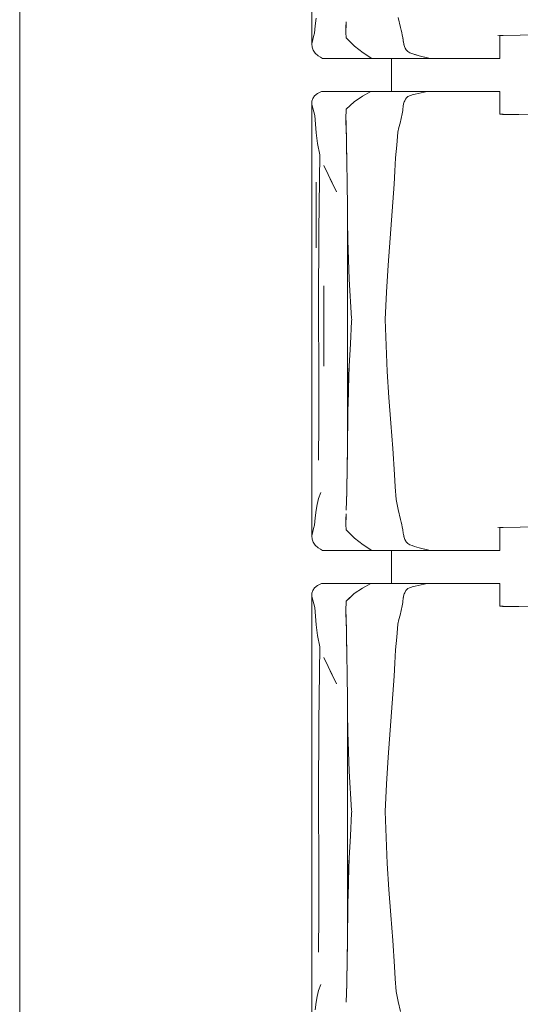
# Model space of a CAD drawing. Header units: millimetres. Extents: x 2 to 902, y -447 to 199.
# Tile 771 of 1056: x 32.79 to 34.01, y 158.53 to 160.93. Entities that reach past the tile are written whole.
import ezdxf

# ---------------------------------------------------------------- set-up
doc = ezdxf.new("R2010")
doc.units = ezdxf.units.MM
doc.header["$MEASUREMENT"] = 0
doc.layers.add('IFC-Elemento de mobília-Contorno', color=152, linetype='Continuous', lineweight=5)
doc.layers.add('IFC-Laje-Contorno', color=134, linetype='Continuous', lineweight=5)

msp = doc.modelspace()

# ---------------------------------------------------------------- linework, layer by layer
at = {"layer": 'IFC-Elemento de mobília-Contorno', "color": 7, "lineweight": 5}
for p, q in [((33.4996, 161.208), (33.4997, 160.8734)), ((33.508, 160.9174), (33.5101, 160.9356)), ((33.5829, 160.9142), (33.5833, 160.9271)), ((33.7104, 160.9373), (33.7157, 160.9127)), ((33.506, 160.8993), (33.508, 160.9174)), ((33.5824, 160.9012), (33.5829, 160.9142)), ((33.5825, 160.9037), (33.583, 160.9197)), ((33.5825, 160.9037), (33.5825, 160.9032)), ((33.583, 160.9197), (33.5832, 160.9227)), ((33.7157, 160.9127), (33.7172, 160.9066)), ((33.7172, 160.9066), (33.7187, 160.9006)), ((33.4997, 160.8734), (33.5018, 160.8836)), ((33.5018, 160.8836), (33.5039, 160.8914)), ((33.5039, 160.8914), (33.506, 160.8993)), ((33.5824, 160.9012), (33.5836, 160.8878)), ((33.5836, 160.8878), (33.5936, 160.8776)), ((33.7187, 160.9006), (33.7201, 160.8945)), ((33.7201, 160.8945), (33.7216, 160.8885)), ((33.7216, 160.8885), (33.7229, 160.8765)), ((33.7216, 160.8885), (33.7222, 160.8825)), ((33.7216, 160.8885), (33.7219, 160.8855)), ((33.7222, 160.8825), (33.7226, 160.8795)), ((33.7222, 160.8825), (33.7229, 160.8765)), ((33.7226, 160.8795), (33.7229, 160.8765)), ((33.9532, 160.8938), (34.0079, 160.8946)), ((33.958, 160.8934), (33.9624, 160.8934)), ((33.958, 160.8638), (33.958, 160.8934)), ((33.9624, 160.8934), (33.9664, 160.8934)), ((34.0077, 160.8946), (34.0349, 160.8951)), ((33.4997, 160.8734), (33.5, 160.8652)), ((33.5, 160.8652), (33.5028, 160.8578)), ((33.5028, 160.8578), (33.5077, 160.8507)), ((33.5936, 160.8776), (33.6037, 160.8673)), ((33.6037, 160.8673), (33.6248, 160.8517)), ((33.7229, 160.8765), (33.7236, 160.874)), ((33.7236, 160.874), (33.725, 160.869)), ((33.7236, 160.874), (33.7243, 160.8715)), ((33.7243, 160.8715), (33.725, 160.869)), ((33.725, 160.869), (33.7256, 160.8665)), ((33.7256, 160.8665), (33.7266, 160.8645)), ((33.7266, 160.8645), (33.7276, 160.8624)), ((33.7276, 160.8624), (33.7295, 160.8583)), ((33.7276, 160.8624), (33.7286, 160.8604)), ((33.7295, 160.8583), (33.734, 160.8547)), ((33.734, 160.8547), (33.7362, 160.8529)), ((33.958, 160.8374), (33.958, 160.8638)), ((33.5077, 160.8507), (33.5154, 160.8439)), ((33.5154, 160.8439), (33.5207, 160.8407)), ((33.5207, 160.8407), (33.526, 160.8374)), ((33.526, 160.8374), (33.6457, 160.8374)), ((33.6248, 160.8517), (33.6457, 160.8374)), ((33.6457, 160.8374), (33.7281, 160.8374)), ((33.6941, 160.7574), (33.6941, 160.8374)), ((33.7281, 160.8374), (33.7881, 160.8374)), ((33.7362, 160.8529), (33.7384, 160.8511)), ((33.7384, 160.8511), (33.7611, 160.8441)), ((33.7498, 160.8476), (33.7611, 160.8441)), ((33.7498, 160.8476), (33.7555, 160.8459)), ((33.7611, 160.8441), (33.7814, 160.8391)), ((33.7611, 160.8441), (33.7679, 160.8424)), ((33.7679, 160.8424), (33.7746, 160.8408)), ((33.7814, 160.8391), (33.7881, 160.8374)), ((33.7881, 160.8374), (33.7921, 160.8374)), ((33.7921, 160.8374), (33.796, 160.8374)), ((33.796, 160.8374), (33.7998, 160.8374)), ((33.7998, 160.8374), (33.8037, 160.8374)), ((33.8037, 160.8374), (33.8075, 160.8374)), ((33.8075, 160.8374), (33.8113, 160.8374)), ((33.8113, 160.8374), (33.8152, 160.8374)), ((33.8152, 160.8374), (33.8191, 160.8374)), ((33.8191, 160.8374), (33.823, 160.8374)), ((33.823, 160.8374), (33.827, 160.8374)), ((33.827, 160.8374), (33.8311, 160.8374)), ((33.8311, 160.8374), (33.8354, 160.8374)), ((33.8354, 160.8374), (33.8397, 160.8374)), ((33.8397, 160.8374), (33.844, 160.8374)), ((33.844, 160.8374), (33.8484, 160.8374)), ((33.8484, 160.8374), (33.8528, 160.8374)), ((33.8528, 160.8374), (33.8571, 160.8374)), ((33.8571, 160.8374), (33.8613, 160.8374)), ((33.8613, 160.8374), (33.8653, 160.8374)), ((33.8653, 160.8374), (33.8692, 160.8374)), ((33.8692, 160.8374), (33.8729, 160.8374)), ((33.8729, 160.8374), (33.8763, 160.8374)), ((33.8763, 160.8374), (33.8796, 160.8374)), ((33.8796, 160.8374), (33.8829, 160.8374)), ((33.8829, 160.8374), (33.8861, 160.8374)), ((33.8861, 160.8374), (33.8894, 160.8374)), ((33.8894, 160.8374), (33.8928, 160.8374)), ((33.8928, 160.8374), (33.8964, 160.8374)), ((33.8964, 160.8374), (33.9003, 160.8374)), ((33.9003, 160.8374), (33.9045, 160.8374)), ((33.9045, 160.8374), (33.9088, 160.8374)), ((33.9088, 160.8374), (33.9134, 160.8374)), ((33.9134, 160.8374), (33.9181, 160.8374)), ((33.9181, 160.8374), (33.923, 160.8374)), ((33.923, 160.8374), (33.928, 160.8374)), ((33.928, 160.8374), (33.9331, 160.8374)), ((33.9331, 160.8374), (33.9383, 160.8374)), ((33.9383, 160.8374), (33.9434, 160.8374)), ((33.9434, 160.8374), (33.9485, 160.8374)), ((33.9485, 160.8374), (33.9534, 160.8374)), ((33.9534, 160.8374), (33.958, 160.8374)), ((33.4998, 160.7334), (33.502, 160.74)), ((33.502, 160.74), (33.5064, 160.7461)), ((33.5064, 160.7461), (33.5132, 160.7518)), ((33.5132, 160.7518), (33.5229, 160.7574)), ((33.5229, 160.7574), (33.6432, 160.7574)), ((33.6027, 160.7322), (33.623, 160.7455)), ((33.623, 160.7455), (33.6432, 160.7574)), ((33.6432, 160.7574), (33.7812, 160.7574)), ((33.6736, 160.7574), (33.6941, 160.7574)), ((33.7243, 160.7298), (33.7277, 160.738)), ((33.726, 160.7339), (33.7277, 160.738)), ((33.7277, 160.738), (33.7307, 160.7415)), ((33.7277, 160.738), (33.7292, 160.7398)), ((33.7307, 160.7415), (33.7337, 160.7451)), ((33.7307, 160.7415), (33.7322, 160.7433)), ((33.7322, 160.7433), (33.7337, 160.7451)), ((33.7337, 160.7451), (33.7468, 160.7493)), ((33.7337, 160.7451), (33.7425, 160.7479)), ((33.7425, 160.7479), (33.7468, 160.7493)), ((33.7468, 160.7493), (33.7512, 160.7507)), ((33.7512, 160.7507), (33.7587, 160.7524)), ((33.7587, 160.7524), (33.7812, 160.7574)), ((33.7587, 160.7524), (33.7737, 160.7557)), ((33.7587, 160.7524), (33.7662, 160.7541)), ((33.7662, 160.7541), (33.7737, 160.7557)), ((33.7737, 160.7557), (33.7812, 160.7574)), ((33.7778, 160.7574), (33.7838, 160.7574)), ((33.7812, 160.7574), (33.7852, 160.7574)), ((33.7838, 160.7574), (33.7895, 160.7574)), ((33.7852, 160.7574), (33.7891, 160.7574)), ((33.7891, 160.7574), (33.793, 160.7574)), ((33.793, 160.7574), (33.7969, 160.7574)), ((33.7969, 160.7574), (33.8007, 160.7574)), ((33.8007, 160.7574), (33.8045, 160.7574)), ((33.8045, 160.7574), (33.8083, 160.7574)), ((33.8083, 160.7574), (33.8121, 160.7574)), ((33.8121, 160.7574), (33.8159, 160.7574)), ((33.8159, 160.7574), (33.8198, 160.7574)), ((33.8198, 160.7574), (33.8238, 160.7574)), ((33.8238, 160.7574), (33.8278, 160.7574)), ((33.8278, 160.7574), (33.8318, 160.7574)), ((33.8318, 160.7574), (33.836, 160.7574)), ((33.836, 160.7574), (33.8403, 160.7574)), ((33.8403, 160.7574), (33.8447, 160.7574)), ((33.8447, 160.7574), (33.849, 160.7574)), ((33.849, 160.7574), (33.8533, 160.7574)), ((33.8533, 160.7574), (33.8576, 160.7574)), ((33.8576, 160.7574), (33.8618, 160.7574)), ((33.8618, 160.7574), (33.8658, 160.7574)), ((33.8658, 160.7574), (33.8696, 160.7574)), ((33.8696, 160.7574), (33.8732, 160.7574)), ((33.8732, 160.7574), (33.8766, 160.7574)), ((33.8766, 160.7574), (33.8799, 160.7574)), ((33.8799, 160.7574), (33.8831, 160.7574)), ((33.8831, 160.7574), (33.8863, 160.7574)), ((33.8863, 160.7574), (33.8896, 160.7574)), ((33.8896, 160.7574), (33.893, 160.7574)), ((33.893, 160.7574), (33.8966, 160.7574)), ((33.8966, 160.7574), (33.9005, 160.7574)), ((33.9005, 160.7574), (33.9046, 160.7574)), ((33.9046, 160.7574), (33.9089, 160.7574)), ((33.9089, 160.7574), (33.9135, 160.7574)), ((33.9135, 160.7574), (33.9182, 160.7574)), ((33.9182, 160.7574), (33.923, 160.7574)), ((33.923, 160.7574), (33.928, 160.7574)), ((33.928, 160.7574), (33.9331, 160.7574)), ((33.9331, 160.7574), (33.9382, 160.7574)), ((33.9382, 160.7574), (33.9433, 160.7574)), ((33.9433, 160.7574), (33.9483, 160.7574)), ((33.9483, 160.7574), (33.9532, 160.7574)), ((33.9532, 160.7574), (33.9578, 160.7574)), ((33.9578, 160.7309), (33.9578, 160.7574)), ((33.4995, 160.4271), (33.4998, 160.7334)), ((33.4998, 160.7334), (33.4999, 160.726)), ((33.4999, 160.726), (33.5023, 160.7163)), ((33.5023, 160.7163), (33.5045, 160.7072)), ((33.583, 160.706), (33.5836, 160.7138)), ((33.583, 160.7058), (33.5836, 160.7138)), ((33.5836, 160.7138), (33.5931, 160.723)), ((33.5931, 160.723), (33.6027, 160.7322)), ((33.7207, 160.7066), (33.7212, 160.7108)), ((33.7212, 160.7108), (33.7216, 160.715)), ((33.7216, 160.715), (33.7221, 160.7192)), ((33.7221, 160.7192), (33.7226, 160.7219)), ((33.7226, 160.7219), (33.7243, 160.7298)), ((33.7243, 160.7298), (33.7251, 160.7319)), ((33.7251, 160.7319), (33.726, 160.7339)), ((33.9578, 160.7014), (33.9578, 160.7309)), ((33.5045, 160.7072), (33.5066, 160.6981)), ((33.5066, 160.6981), (33.5083, 160.6772)), ((33.5824, 160.6981), (33.583, 160.706)), ((33.5824, 160.6978), (33.583, 160.7058)), ((33.5824, 160.6978), (33.5831, 160.676)), ((33.5824, 160.6978), (33.5831, 160.6738)), ((33.5824, 160.6978), (33.5829, 160.6818)), ((33.7148, 160.6801), (33.7175, 160.6913)), ((33.7175, 160.6913), (33.7203, 160.7024)), ((33.7203, 160.7024), (33.7207, 160.7066)), ((33.9578, 160.7014), (33.9622, 160.7014)), ((33.9622, 160.7014), (33.9662, 160.7014)), ((33.9649, 160.7012), (33.9774, 160.701)), ((33.9774, 160.701), (34.0045, 160.7006)), ((34.0045, 160.7006), (34.0311, 160.7001)), ((33.5083, 160.6772), (33.5101, 160.6563)), ((33.5829, 160.6826), (33.5833, 160.667)), ((33.5831, 160.6758), (33.5831, 160.6738)), ((33.5831, 160.6756), (33.5834, 160.6658)), ((33.5831, 160.6738), (33.5834, 160.6658)), ((33.5833, 160.667), (33.5838, 160.6467)), ((33.5834, 160.6658), (33.5836, 160.6538)), ((33.7092, 160.6578), (33.712, 160.669)), ((33.712, 160.669), (33.7148, 160.6801)), ((33.5101, 160.6563), (33.5135, 160.6301)), ((33.5838, 160.6467), (33.5843, 160.6263)), ((33.7065, 160.6264), (33.7092, 160.6578)), ((33.5135, 160.6301), (33.519, 160.6029)), ((33.5843, 160.6263), (33.5851, 160.5802)), ((33.5844, 160.6238), (33.5844, 160.6226)), ((33.5844, 160.6226), (33.5849, 160.5929)), ((33.7037, 160.5949), (33.7065, 160.6264)), ((33.5167, 160.4182), (33.519, 160.6029)), ((33.7022, 160.5629), (33.7037, 160.5949)), ((33.5289, 160.5764), (33.5595, 160.5119)), ((33.5851, 160.5802), (33.5856, 160.5385)), ((33.5851, 160.5784), (33.5851, 160.5777)), ((33.5851, 160.5777), (33.5856, 160.5418)), ((33.5442, 160.5441), (33.5595, 160.5119)), ((33.7007, 160.5309), (33.7022, 160.5629)), ((33.5101, 160.3757), (33.5101, 160.5357)), ((33.5856, 160.5385), (33.5859, 160.5159)), ((33.5856, 160.538), (33.5857, 160.5338)), ((33.5857, 160.5338), (33.586, 160.511)), ((33.6956, 160.4651), (33.7007, 160.5309)), ((33.5859, 160.5159), (33.5862, 160.4932)), ((33.5862, 160.4932), (33.5864, 160.4821)), ((33.5863, 160.4893), (33.5863, 160.4876)), ((33.5863, 160.4876), (33.5869, 160.4405)), ((33.5866, 160.4672), (33.5868, 160.4446)), ((33.6903, 160.3996), (33.6956, 160.4651)), ((33.4995, 160.4271), (33.4996, 160.008)), ((33.5868, 159.9233), (33.5868, 160.4446)), ((33.5869, 160.4405), (33.5875, 160.3942)), ((33.5161, 160.2338), (33.5167, 160.4182)), ((33.6856, 160.3331), (33.6903, 160.3996)), ((33.5875, 160.3942), (33.5905, 160.2991)), ((33.6817, 160.2675), (33.6856, 160.3331)), ((33.5289, 160.087), (33.5289, 160.2828)), ((33.5905, 160.2991), (33.5967, 160.2033)), ((33.6781, 160.2007), (33.6817, 160.2675)), ((33.5161, 160.2338), (33.5165, 160.0579)), ((33.5937, 160.1419), (33.5967, 160.1971)), ((33.5967, 160.2033), (33.5968, 160.202)), ((33.5967, 160.1971), (33.597, 160.2007)), ((33.5968, 160.202), (33.597, 160.2007)), ((33.5968, 160.1989), (33.597, 160.2007)), ((33.6781, 160.2007), (33.6809, 160.1371)), ((33.5908, 160.0867), (33.5937, 160.1419)), ((33.6809, 160.1371), (33.6837, 160.0742)), ((33.5891, 160.0318), (33.5908, 160.0867)), ((33.5875, 159.9768), (33.5875, 160.0824)), ((33.6837, 160.0742), (33.6877, 160.0106)), ((33.5165, 160.0579), (33.5166, 159.9515)), ((33.5875, 159.9768), (33.5888, 160.0222)), ((33.5888, 160.0222), (33.5891, 160.0318)), ((33.4996, 160.008), (33.4997, 159.6734)), ((33.6877, 160.0106), (33.692, 159.9477)), ((33.587, 159.934), (33.5875, 159.9768)), ((33.5157, 159.8581), (33.5166, 159.9515)), ((33.692, 159.9477), (33.6968, 159.886)), ((33.5865, 159.8913), (33.5868, 159.9233)), ((33.5868, 159.9235), (33.587, 159.934)), ((33.5864, 159.89), (33.5867, 159.9112)), ((33.5859, 159.8472), (33.5862, 159.8708)), ((33.5862, 159.8708), (33.5865, 159.8913)), ((33.5863, 159.8783), (33.5864, 159.89)), ((33.6968, 159.886), (33.7013, 159.8231)), ((33.5856, 159.8237), (33.5859, 159.8472)), ((33.5858, 159.8401), (33.5859, 159.8478)), ((33.5859, 159.8478), (33.5861, 159.8646)), ((33.5852, 159.8019), (33.5856, 159.8237)), ((33.7013, 159.8231), (33.7032, 159.7925)), ((33.5849, 159.7801), (33.5852, 159.8019)), ((33.5851, 159.7954), (33.5853, 159.8061)), ((33.5853, 159.8061), (33.5855, 159.8179)), ((33.5162, 159.7644), (33.5212, 159.7793)), ((33.5842, 159.7579), (33.5849, 159.7801)), ((33.5845, 159.7649), (33.5847, 159.7749)), ((33.7032, 159.7925), (33.7051, 159.7619)), ((33.5101, 159.7356), (33.5124, 159.7498)), ((33.5124, 159.7498), (33.5162, 159.7644)), ((33.5836, 159.7356), (33.5842, 159.7579)), ((33.584, 159.7477), (33.5845, 159.7649)), ((33.7051, 159.7619), (33.7077, 159.7496)), ((33.7077, 159.7496), (33.7104, 159.7373)), ((33.508, 159.7174), (33.5101, 159.7356)), ((33.5829, 159.7142), (33.5833, 159.7271)), ((33.7104, 159.7373), (33.7157, 159.7127)), ((33.506, 159.6993), (33.508, 159.7174)), ((33.5824, 159.7012), (33.5829, 159.7142)), ((33.5825, 159.7037), (33.583, 159.7197)), ((33.5825, 159.7037), (33.5825, 159.7032)), ((33.583, 159.7197), (33.5832, 159.7227)), ((33.7157, 159.7127), (33.7172, 159.7066)), ((33.7172, 159.7066), (33.7187, 159.7006)), ((33.4997, 159.6734), (33.5018, 159.6836)), ((33.5018, 159.6836), (33.5039, 159.6914)), ((33.5039, 159.6914), (33.506, 159.6993)), ((33.5824, 159.7012), (33.5836, 159.6878)), ((33.5836, 159.6878), (33.5936, 159.6776)), ((33.5936, 159.6776), (33.6037, 159.6673)), ((33.7187, 159.7006), (33.7201, 159.6945)), ((33.7201, 159.6945), (33.7216, 159.6885)), ((33.7216, 159.6885), (33.7219, 159.6855)), ((33.7219, 159.6855), (33.7222, 159.6825)), ((33.7222, 159.6825), (33.7226, 159.6795)), ((33.7226, 159.6795), (33.7229, 159.6765)), ((33.9532, 159.6938), (34.0079, 159.6946)), ((33.958, 159.6934), (33.9624, 159.6934)), ((33.958, 159.6638), (33.958, 159.6934)), ((33.9624, 159.6934), (33.9664, 159.6934)), ((34.0077, 159.6946), (34.0349, 159.6951)), ((33.4997, 159.6734), (33.5, 159.6652)), ((33.5, 159.6652), (33.5028, 159.6578)), ((33.5028, 159.6578), (33.5077, 159.6507)), ((33.6037, 159.6673), (33.6248, 159.6517)), ((33.7229, 159.6765), (33.7236, 159.674)), ((33.7236, 159.674), (33.725, 159.669)), ((33.7236, 159.674), (33.7243, 159.6715)), ((33.7243, 159.6715), (33.725, 159.669)), ((33.725, 159.669), (33.7256, 159.6665)), ((33.7256, 159.6665), (33.7266, 159.6645)), ((33.7256, 159.6665), (33.7286, 159.6604)), ((33.7266, 159.6645), (33.7276, 159.6624)), ((33.7266, 159.6645), (33.7286, 159.6604)), ((33.7276, 159.6624), (33.7286, 159.6604)), ((33.7286, 159.6604), (33.7295, 159.6583)), ((33.7295, 159.6583), (33.734, 159.6547)), ((33.734, 159.6547), (33.7384, 159.6511)), ((33.958, 159.6374), (33.958, 159.6638)), ((33.5077, 159.6507), (33.5154, 159.6439)), ((33.5154, 159.6439), (33.5207, 159.6407)), ((33.5207, 159.6407), (33.526, 159.6374)), ((33.526, 159.6374), (33.6457, 159.6374)), ((33.6248, 159.6517), (33.6457, 159.6374)), ((33.6457, 159.6374), (33.7281, 159.6374)), ((33.6941, 159.5574), (33.6941, 159.6374)), ((33.7281, 159.6374), (33.7881, 159.6374)), ((33.7384, 159.6511), (33.7441, 159.6494)), ((33.7441, 159.6494), (33.7498, 159.6476)), ((33.7498, 159.6476), (33.7555, 159.6459)), ((33.7555, 159.6459), (33.7611, 159.6441)), ((33.7611, 159.6441), (33.7814, 159.6391)), ((33.7611, 159.6441), (33.7679, 159.6424)), ((33.7679, 159.6424), (33.7746, 159.6408)), ((33.7814, 159.6391), (33.7881, 159.6374)), ((33.7881, 159.6374), (33.7921, 159.6374)), ((33.7921, 159.6374), (33.796, 159.6374)), ((33.796, 159.6374), (33.7998, 159.6374)), ((33.7998, 159.6374), (33.8037, 159.6374)), ((33.8037, 159.6374), (33.8075, 159.6374)), ((33.8075, 159.6374), (33.8113, 159.6374)), ((33.8113, 159.6374), (33.8152, 159.6374)), ((33.8152, 159.6374), (33.8191, 159.6374)), ((33.8191, 159.6374), (33.823, 159.6374)), ((33.823, 159.6374), (33.827, 159.6374)), ((33.827, 159.6374), (33.8311, 159.6374)), ((33.8311, 159.6374), (33.8354, 159.6374)), ((33.8354, 159.6374), (33.8397, 159.6374)), ((33.8397, 159.6374), (33.844, 159.6374)), ((33.844, 159.6374), (33.8484, 159.6374)), ((33.8484, 159.6374), (33.8528, 159.6374)), ((33.8528, 159.6374), (33.8571, 159.6374)), ((33.8571, 159.6374), (33.8613, 159.6374)), ((33.8613, 159.6374), (33.8653, 159.6374)), ((33.8653, 159.6374), (33.8692, 159.6374)), ((33.8692, 159.6374), (33.8729, 159.6374)), ((33.8729, 159.6374), (33.8763, 159.6374)), ((33.8763, 159.6374), (33.8796, 159.6374)), ((33.8796, 159.6374), (33.8829, 159.6374)), ((33.8829, 159.6374), (33.8861, 159.6374)), ((33.8861, 159.6374), (33.8894, 159.6374)), ((33.8894, 159.6374), (33.8928, 159.6374)), ((33.8928, 159.6374), (33.8964, 159.6374)), ((33.8964, 159.6374), (33.9003, 159.6374)), ((33.9003, 159.6374), (33.9045, 159.6374)), ((33.9045, 159.6374), (33.9088, 159.6374)), ((33.9088, 159.6374), (33.9134, 159.6374)), ((33.9134, 159.6374), (33.9181, 159.6374)), ((33.9181, 159.6374), (33.923, 159.6374)), ((33.923, 159.6374), (33.928, 159.6374)), ((33.928, 159.6374), (33.9331, 159.6374)), ((33.9331, 159.6374), (33.9383, 159.6374)), ((33.9383, 159.6374), (33.9434, 159.6374)), ((33.9434, 159.6374), (33.9485, 159.6374)), ((33.9485, 159.6374), (33.9534, 159.6374)), ((33.9534, 159.6374), (33.958, 159.6374)), ((33.5132, 159.5518), (33.5229, 159.5574)), ((33.5229, 159.5574), (33.6432, 159.5574)), ((33.623, 159.5455), (33.6432, 159.5574)), ((33.6432, 159.5574), (33.7812, 159.5574)), ((33.6736, 159.5574), (33.6941, 159.5574)), ((33.7512, 159.5507), (33.7812, 159.5574)), ((33.7587, 159.5524), (33.7812, 159.5574)), ((33.7737, 159.5557), (33.7812, 159.5574)), ((33.7778, 159.5574), (33.7838, 159.5574)), ((33.7812, 159.5574), (33.7852, 159.5574)), ((33.7838, 159.5574), (33.7895, 159.5574)), ((33.7852, 159.5574), (33.7891, 159.5574)), ((33.7891, 159.5574), (33.793, 159.5574)), ((33.793, 159.5574), (33.7969, 159.5574)), ((33.7969, 159.5574), (33.8007, 159.5574)), ((33.8007, 159.5574), (33.8045, 159.5574)), ((33.8045, 159.5574), (33.8083, 159.5574)), ((33.8083, 159.5574), (33.8121, 159.5574)), ((33.8121, 159.5574), (33.8159, 159.5574)), ((33.8159, 159.5574), (33.8198, 159.5574)), ((33.8198, 159.5574), (33.8238, 159.5574)), ((33.8238, 159.5574), (33.8278, 159.5574)), ((33.8278, 159.5574), (33.8318, 159.5574)), ((33.8318, 159.5574), (33.836, 159.5574)), ((33.836, 159.5574), (33.8403, 159.5574)), ((33.8403, 159.5574), (33.8447, 159.5574)), ((33.8447, 159.5574), (33.849, 159.5574)), ((33.849, 159.5574), (33.8533, 159.5574)), ((33.8533, 159.5574), (33.8576, 159.5574)), ((33.8576, 159.5574), (33.8618, 159.5574)), ((33.8618, 159.5574), (33.8658, 159.5574)), ((33.8658, 159.5574), (33.8696, 159.5574)), ((33.8696, 159.5574), (33.8732, 159.5574)), ((33.8732, 159.5574), (33.8766, 159.5574)), ((33.8766, 159.5574), (33.8799, 159.5574)), ((33.8799, 159.5574), (33.8831, 159.5574)), ((33.8831, 159.5574), (33.8863, 159.5574)), ((33.8863, 159.5574), (33.8896, 159.5574)), ((33.8896, 159.5574), (33.893, 159.5574)), ((33.893, 159.5574), (33.8966, 159.5574)), ((33.8966, 159.5574), (33.9005, 159.5574)), ((33.9005, 159.5574), (33.9046, 159.5574)), ((33.9046, 159.5574), (33.9089, 159.5574)), ((33.9089, 159.5574), (33.9135, 159.5574)), ((33.9135, 159.5574), (33.9182, 159.5574)), ((33.9182, 159.5574), (33.923, 159.5574)), ((33.923, 159.5574), (33.928, 159.5574)), ((33.928, 159.5574), (33.9331, 159.5574)), ((33.9331, 159.5574), (33.9382, 159.5574)), ((33.9382, 159.5574), (33.9433, 159.5574)), ((33.9433, 159.5574), (33.9483, 159.5574)), ((33.9483, 159.5574), (33.9532, 159.5574)), ((33.9532, 159.5574), (33.9578, 159.5574)), ((33.9578, 159.5309), (33.9578, 159.5574)), ((33.4995, 159.2271), (33.4998, 159.5334)), ((33.4998, 159.5334), (33.502, 159.54)), ((33.4998, 159.5334), (33.4999, 159.526)), ((33.502, 159.54), (33.5064, 159.5461)), ((33.5064, 159.5461), (33.5132, 159.5518)), ((33.6027, 159.5322), (33.623, 159.5455)), ((33.7243, 159.5298), (33.7269, 159.536)), ((33.7251, 159.5319), (33.726, 159.5339)), ((33.726, 159.5339), (33.7269, 159.536)), ((33.7269, 159.536), (33.7277, 159.538)), ((33.7277, 159.538), (33.7292, 159.5398)), ((33.7292, 159.5398), (33.7307, 159.5415)), ((33.7307, 159.5415), (33.7337, 159.5451)), ((33.7307, 159.5415), (33.7322, 159.5433)), ((33.7322, 159.5433), (33.7337, 159.5451)), ((33.7337, 159.5451), (33.7381, 159.5465)), ((33.7381, 159.5465), (33.7468, 159.5493)), ((33.7381, 159.5465), (33.7425, 159.5479)), ((33.7425, 159.5479), (33.7468, 159.5493)), ((33.7468, 159.5493), (33.7512, 159.5507)), ((33.7587, 159.5524), (33.7662, 159.5541)), ((33.7662, 159.5541), (33.7737, 159.5557)), ((33.4999, 159.526), (33.5023, 159.5163)), ((33.5023, 159.5163), (33.5045, 159.5072)), ((33.583, 159.506), (33.5836, 159.5138)), ((33.583, 159.5058), (33.5836, 159.5138)), ((33.5836, 159.5138), (33.6027, 159.5322)), ((33.5836, 159.5138), (33.5931, 159.523)), ((33.5931, 159.523), (33.6027, 159.5322)), ((33.7207, 159.5066), (33.7212, 159.5108)), ((33.7212, 159.5108), (33.7216, 159.515)), ((33.7216, 159.515), (33.7221, 159.5192)), ((33.7221, 159.5192), (33.7232, 159.5245)), ((33.7221, 159.5192), (33.7226, 159.5219)), ((33.7226, 159.5219), (33.7232, 159.5245)), ((33.7232, 159.5245), (33.7243, 159.5298)), ((33.7243, 159.5298), (33.7251, 159.5319)), ((33.9578, 159.5014), (33.9578, 159.5309)), ((33.5045, 159.5072), (33.5066, 159.4981)), ((33.5066, 159.4981), (33.5083, 159.4772)), ((33.5824, 159.4981), (33.583, 159.506)), ((33.5824, 159.4978), (33.583, 159.5058)), ((33.5824, 159.4978), (33.5834, 159.4658)), ((33.5824, 159.4978), (33.5829, 159.4818)), ((33.7148, 159.4801), (33.7175, 159.4913)), ((33.7175, 159.4913), (33.7203, 159.5024)), ((33.7203, 159.5024), (33.7207, 159.5066)), ((33.9578, 159.5014), (33.9622, 159.5014)), ((33.9622, 159.5014), (33.9662, 159.5014)), ((33.9649, 159.5012), (33.9774, 159.501)), ((33.9774, 159.501), (34.0045, 159.5006)), ((34.0045, 159.5006), (34.0311, 159.5001)), ((33.5083, 159.4772), (33.5101, 159.4563)), ((33.5829, 159.4826), (33.5833, 159.467)), ((33.5831, 159.4734), (33.5834, 159.4658)), ((33.5833, 159.467), (33.5838, 159.4467)), ((33.5834, 159.4658), (33.5836, 159.4538)), ((33.7092, 159.4578), (33.712, 159.469)), ((33.712, 159.469), (33.7148, 159.4801)), ((33.5101, 159.4563), (33.5135, 159.4301)), ((33.5838, 159.4467), (33.5843, 159.4263)), ((33.7065, 159.4264), (33.7092, 159.4578)), ((33.5135, 159.4301), (33.519, 159.4029)), ((33.5843, 159.4263), (33.5851, 159.3802)), ((33.5844, 159.4238), (33.5844, 159.4226)), ((33.5844, 159.4226), (33.5849, 159.3929)), ((33.7037, 159.3949), (33.7065, 159.4264)), ((33.5167, 159.2182), (33.519, 159.4029)), ((33.7022, 159.3629), (33.7037, 159.3949)), ((33.5289, 159.3764), (33.5595, 159.3119)), ((33.5851, 159.3802), (33.5856, 159.3385)), ((33.5851, 159.3784), (33.5851, 159.3777)), ((33.5851, 159.3777), (33.5856, 159.3418)), ((33.5442, 159.3441), (33.5595, 159.3119)), ((33.7007, 159.3309), (33.7022, 159.3629)), ((33.5856, 159.3385), (33.5859, 159.3159)), ((33.5856, 159.338), (33.5857, 159.3338)), ((33.5857, 159.3338), (33.586, 159.311)), ((33.6956, 159.2651), (33.7007, 159.3309)), ((33.5859, 159.3159), (33.5862, 159.2932)), ((33.5862, 159.2932), (33.5864, 159.2821)), ((33.5863, 159.2893), (33.5863, 159.2876)), ((33.5863, 159.2876), (33.5869, 159.2405)), ((33.5866, 159.2672), (33.5868, 159.2446)), ((33.6903, 159.1996), (33.6956, 159.2651)), ((33.4995, 159.2271), (33.4996, 158.808)), ((33.5868, 158.7233), (33.5868, 159.2446)), ((33.5869, 159.2405), (33.5875, 159.1942)), ((33.5161, 159.0338), (33.5167, 159.2182)), ((33.6856, 159.1331), (33.6903, 159.1996)), ((33.5875, 159.1942), (33.5905, 159.0991)), ((33.6817, 159.0675), (33.6856, 159.1331)), ((33.5905, 159.0991), (33.5967, 159.0033)), ((33.6781, 159.0007), (33.6817, 159.0675)), ((33.5161, 159.0338), (33.5165, 158.8579)), ((33.5937, 158.9419), (33.5967, 158.9971)), ((33.5967, 159.0033), (33.5968, 159.002)), ((33.5967, 158.9971), (33.597, 159.0007)), ((33.5968, 159.002), (33.597, 159.0007)), ((33.5968, 158.9989), (33.597, 159.0007)), ((33.6781, 159.0007), (33.6809, 158.9371)), ((33.5908, 158.8867), (33.5937, 158.9419)), ((33.6809, 158.9371), (33.6837, 158.8742)), ((33.5891, 158.8318), (33.5908, 158.8867)), ((33.5875, 158.7768), (33.5875, 158.8824)), ((33.6837, 158.8742), (33.6877, 158.8106)), ((33.5165, 158.8579), (33.5166, 158.7515)), ((33.5875, 158.7768), (33.5888, 158.8222)), ((33.5888, 158.8222), (33.5891, 158.8318)), ((33.4996, 158.808), (33.4997, 158.4734)), ((33.6877, 158.8106), (33.692, 158.7477)), ((33.587, 158.734), (33.5875, 158.7768)), ((33.5157, 158.6581), (33.5166, 158.7515)), ((33.692, 158.7477), (33.6968, 158.686)), ((33.5865, 158.6913), (33.5868, 158.7233)), ((33.5868, 158.7235), (33.587, 158.734)), ((33.5864, 158.69), (33.5867, 158.7112)), ((33.5859, 158.6472), (33.5862, 158.6708)), ((33.5862, 158.6708), (33.5865, 158.6913)), ((33.5863, 158.6783), (33.5864, 158.69)), ((33.6968, 158.686), (33.7013, 158.6231)), ((33.5856, 158.6237), (33.5859, 158.6472)), ((33.5858, 158.6401), (33.5859, 158.6478)), ((33.5859, 158.6478), (33.5861, 158.6646)), ((33.5852, 158.6019), (33.5856, 158.6237)), ((33.7013, 158.6231), (33.7032, 158.5925)), ((33.5849, 158.5801), (33.5852, 158.6019)), ((33.5851, 158.5954), (33.5853, 158.6061)), ((33.5853, 158.6061), (33.5855, 158.6179)), ((33.5162, 158.5644), (33.5212, 158.5793)), ((33.5842, 158.5579), (33.5849, 158.5801)), ((33.5845, 158.5649), (33.5847, 158.5749)), ((33.7032, 158.5925), (33.7051, 158.5619)), ((33.5101, 158.5356), (33.5124, 158.5498)), ((33.5124, 158.5498), (33.5162, 158.5644)), ((33.5836, 158.5356), (33.5842, 158.5579)), ((33.584, 158.5477), (33.5845, 158.5649)), ((33.7051, 158.5619), (33.7077, 158.5496)), ((33.7077, 158.5496), (33.7104, 158.5373)), ((33.508, 158.5174), (33.5101, 158.5356)), ((33.7104, 158.5373), (33.7157, 158.5127))]:
    msp.add_line(p, q, dxfattribs=at)
at = {"layer": 'IFC-Laje-Contorno', "color": 7, "lineweight": 5}
for p, q in [((32.7871, 153.7771), (32.7871, 179.9277)), ((32.7871, 156.0757), (32.7871, 179.6777))]:
    msp.add_line(p, q, dxfattribs=at)

doc.saveas('drawing.dxf')
